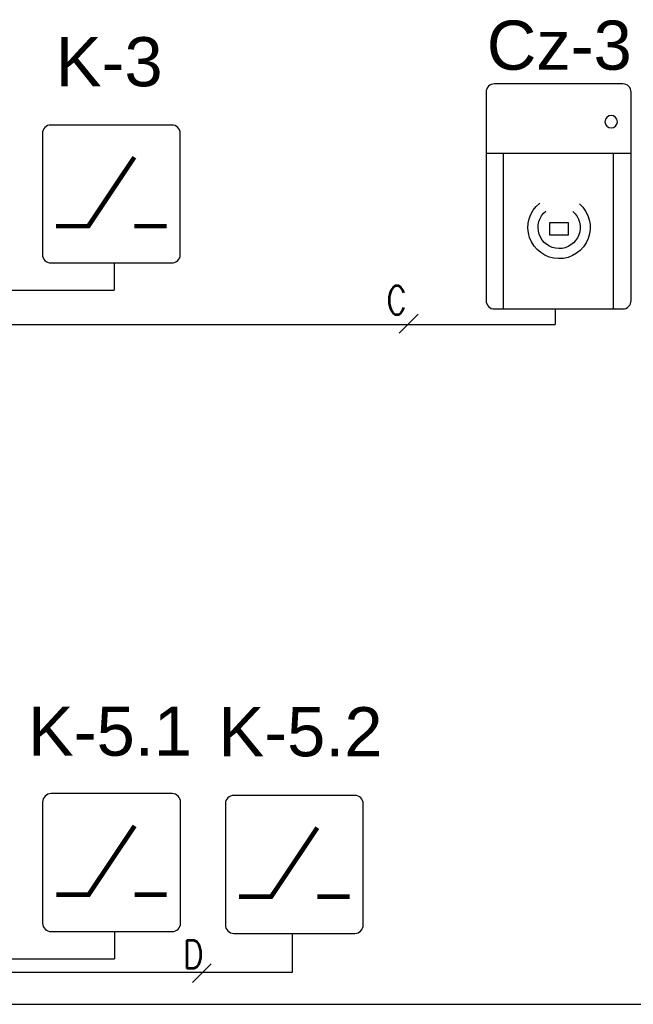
# Model space of a CAD drawing. Header units: millimetres. Extents: x -7023 to 53801, y 9849 to 33561.
# Tile 501 of 537: x 29745 to 30035, y 27993 to 28459. Entities that reach past the tile are written whole.
import ezdxf
from ezdxf.enums import TextEntityAlignment as Align

# ---------------------------------------------------------------- set-up
doc = ezdxf.new("R2010")
doc.units = ezdxf.units.MM
doc.layers.get('0').update_dxf_attribs({"lineweight": 9})
doc.layers.add('IE_SKD', color=6, linetype='Continuous')
doc.layers.add('IE_VSS', color=6, linetype='Continuous')
doc.styles.add('SIMPLEX', font='simplex.shx', dxfattribs={"width": 0.8, "height": 2})
doc.styles.get("Standard").update_dxf_attribs({"font": 'arial.ttf'})

# ---------------------------------------------------------------- blocks, each defined once
blk = doc.blocks.new('AAT_KONTRKTRON')
blk.add_lwpolyline([(1, -8.27), (18.44, -8.27, 0.414214), (19.64, -7.07), (19.64, 10.37, 0.414214), (18.44, 11.57), (1, 11.57, 0.414214), (-0.2, 10.37), (-0.2, -7.07, 0.414214)], format="xyb", close=True)
at = {"const_width": 0.661}
for points in [[(1.78, -2.98), (6.41, -2.98), (13.03, 6.94)], [(13.03, -2.98), (17.66, -2.98)]]:
    blk.add_lwpolyline(points, dxfattribs=at)
blk = doc.blocks.new('AAT_CZYTNIK')
blk.add_lwpolyline([(1, 32.39), (19.45, 32.39, -0.414214), (20.65, 31.19), (20.65, 1.2, -0.414214), (19.45, 0), (1, 0, -0.414214), (-0.2, 1.2), (-0.2, 31.19, -0.414214)], format="xyb", close=True)
for points in [[(-0.2, 22.39), (20.65, 22.39)], [(2.32, 0), (2.32, 22.39)], [(18.13, 0), (18.13, 22.39)]]:
    blk.add_lwpolyline(points)
blk.add_lwpolyline([(8.78, 12.41), (11.54, 12.41), (11.54, 10.65), (8.78, 10.65)], close=True)
blk.add_circle((2.67, 26.94), 0.897)
for radius in [4.48, 3.03]:
    blk.add_arc((10.15, 11.72), radius, 130.5263, 51.5272)

msp = doc.modelspace()

# ---------------------------------------------------------------- linework, layer by layer
at = {"layer": 'IE_SKD', "color": 4}
for p, q in [((29789.71, 28344.3, 904.41), (29789.71, 28331.45, 904.41)), ((29483.14, 28331.45, 904.41), (29789.71, 28331.45, 904.41)), ((29789.84, 28027.82, 904.41), (29789.84, 28014.97, 904.41)), ((29873.94, 28026.96, 346.72), (29873.94, 28008.38, 346.72)), ((29483.36, 28014.97, 904.41), (29789.84, 28014.97, 904.41)), ((29873.94, 28008.38, 346.72), (29483.25, 28008.7, 904.06))]:
    msp.add_line(p, q, dxfattribs=at)
at = {"layer": 'IE_SKD', "color": 92}
for p, q in [((29998.39, 28322.42, -210.96), (29998.39, 28315.11, -210.96)), ((29483.29, 28315.11, -852.02), (29998.39, 28315.11, -852.02)), ((29483.46, 27993.37, 1545.47), (30121.56, 27993.37, 1545.47))]:
    msp.add_line(p, q, dxfattribs=at)
at = {"layer": 'IE_VSS', "color": 92, "elevation": -852.02}
msp.add_lwpolyline([(29924.61, 28311.11), (29933.52, 28320.02)], dxfattribs=at)
at = {"layer": 'IE_VSS', "color": 4, "elevation": 1202.97}
msp.add_lwpolyline([(29826.76, 28003.68), (29835.66, 28012.59)], dxfattribs=at)

# ---------------------------------------------------------------- block references
at = {"layer": 'IE_SKD', "yscale": 3.289610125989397, "zscale": 3.289610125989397}
for name, p, xscale in [('AAT_CZYTNIK', (30033.64, 28322.48, -852.02), -3.289610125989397), ('AAT_KONTRKTRON', (29756.44, 28371.49, 904.41), 3.289610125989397), ('AAT_KONTRKTRON', (29756.57, 28055.01, 904.41), 3.289610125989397), ('AAT_KONTRKTRON', (29843, 28054.15, 904.41), 3.289610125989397)]:
    msp.add_blockref(name, p, dxfattribs=dict(at, xscale=xscale))

# ---------------------------------------------------------------- texts
at = {"layer": 'IE_SKD', "linetype": 'Continuous'}
for s, p in [('Cz-3', (29966.02, 28458.99, -210.96)), ('K-3', (29762.11, 28451.15, 1545.47)), ('K-5.1', (29748.93, 28134.31, 1545.47)), ('K-5.2', (29839.05, 28134.02, 1545.47))]:
    msp.add_text(s, height=23.27, dxfattribs=at).set_placement(p, align=Align.TOP_LEFT)
at = {"layer": 'IE_VSS', "color": 92, "style": 'SIMPLEX', "width": 0.8}
msp.add_text('C', height=13.43, dxfattribs=at).set_placement((29928.16, 28319.93, -852.02), align=Align.RIGHT)
at = {"layer": 'IE_VSS', "color": 4, "style": 'SIMPLEX', "width": 0.8}
msp.add_text('D', height=13.43, dxfattribs=at).set_placement((29831.98, 28010.25, 1202.97), align=Align.RIGHT)

doc.saveas('drawing.dxf')
